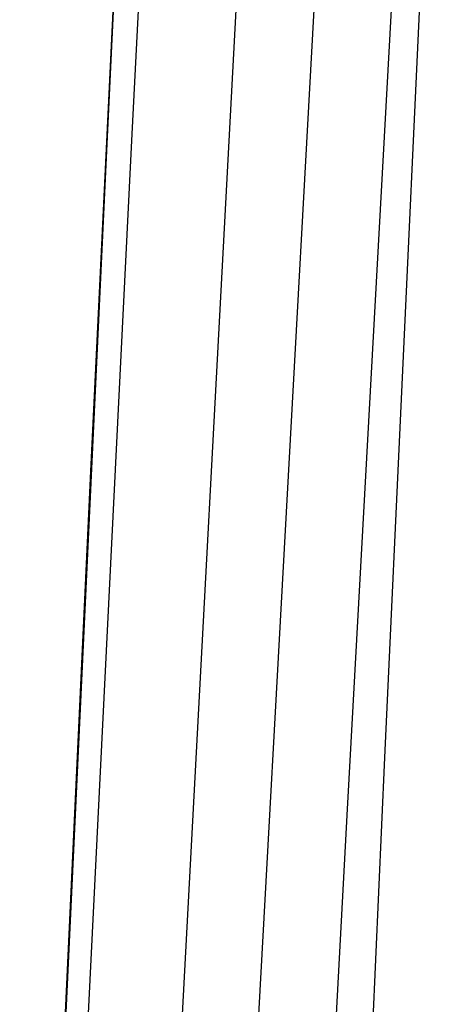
# Model space of a CAD drawing. Header units: metres. Extents: x 209848 to 209928, y 1182430 to 1182563.
# Tile 580 of 656: x 209852.6824 to 209852.7135, y 1182486.2504 to 1182486.3218. Entities that reach past the tile are written whole.
import ezdxf

# ---------------------------------------------------------------- set-up
doc = ezdxf.new("R2010")
doc.units = ezdxf.units.M
doc.header["$MEASUREMENT"] = 0
doc.linetypes.add('DGN Style 2', pattern=[15.036391, 9.021834, -6.014556])
doc.layers.get('0').update_dxf_attribs({"color": 254})

# ---------------------------------------------------------------- blocks, each defined once
blk = doc.blocks.new('*U2')
at = {"color": 3, "linetype": 'Continuous'}
for p, q in [((1.346896, -12.686917), (1.342178, -12.784576)), ((1.342178, -12.784576), (1.337638, -12.88231))]:
    blk.add_line(p, q, dxfattribs=at)
blk = doc.blocks.new('*U3')
at = {"color": 3, "linetype": 'Continuous'}
for p, q in [((1.348657, -12.652088), (1.343824, -12.750783)), ((1.343824, -12.750783), (1.339177, -12.849515))]:
    blk.add_line(p, q, dxfattribs=at)
blk = doc.blocks.new('*U4')
at = {"color": 3, "linetype": 'Continuous'}
for p, q in [((1.34758, -12.673039), (1.342776, -12.77199)), ((1.342776, -12.77199), (1.338156, -12.871035))]:
    blk.add_line(p, q, dxfattribs=at)
blk = doc.blocks.new('*U5')
at = {"color": 3, "linetype": 'Continuous'}
for p, q in [((1.350839, -12.648947), (1.345734, -12.748017)), ((1.345734, -12.748017), (1.340841, -12.847108))]:
    blk.add_line(p, q, dxfattribs=at)
blk = doc.blocks.new('*U6')
at = {"color": 3, "linetype": 'Continuous'}
blk.add_line((1.3537, -12.731166), (1.348364, -12.830981), dxfattribs=at)
blk = doc.blocks.new('*U7')
at = {"color": 3, "linetype": 'Continuous'}
blk.add_line((1.35993, -12.720648), (1.354502, -12.81946), dxfattribs=at)
blk = doc.blocks.new('*U8')
at = {"color": 3, "linetype": 'Continuous'}
for p, q in [((1.366875, -12.696702), (1.361351, -12.796923)), ((1.361351, -12.796923), (1.356021, -12.897131))]:
    blk.add_line(p, q, dxfattribs=at)
blk = doc.blocks.new('*U9')
at = {"color": 3, "linetype": 'Continuous'}
for p, q in [((1.368775, -12.692017), (1.364082, -12.792753)), ((1.364082, -12.792753), (1.359527, -12.89348))]:
    blk.add_line(p, q, dxfattribs=at)
blk = doc.blocks.new('ATTEMP')
at = {"color": 3, "linetype": 'Continuous'}
for name in ['*U9', '*U8', '*U7', '*U6', '*U4', '*U5', '*U3', '*U2']:
    blk.add_blockref(name, (-8.511171, 0), dxfattribs=at)

msp = doc.modelspace()

# ---------------------------------------------------------------- block references
at = {"color": 1, "linetype": 'DGN Style 2'}
msp.add_blockref('ATTEMP', (209859.855907, 1182499.061067), dxfattribs=at)

doc.saveas('drawing.dxf')
